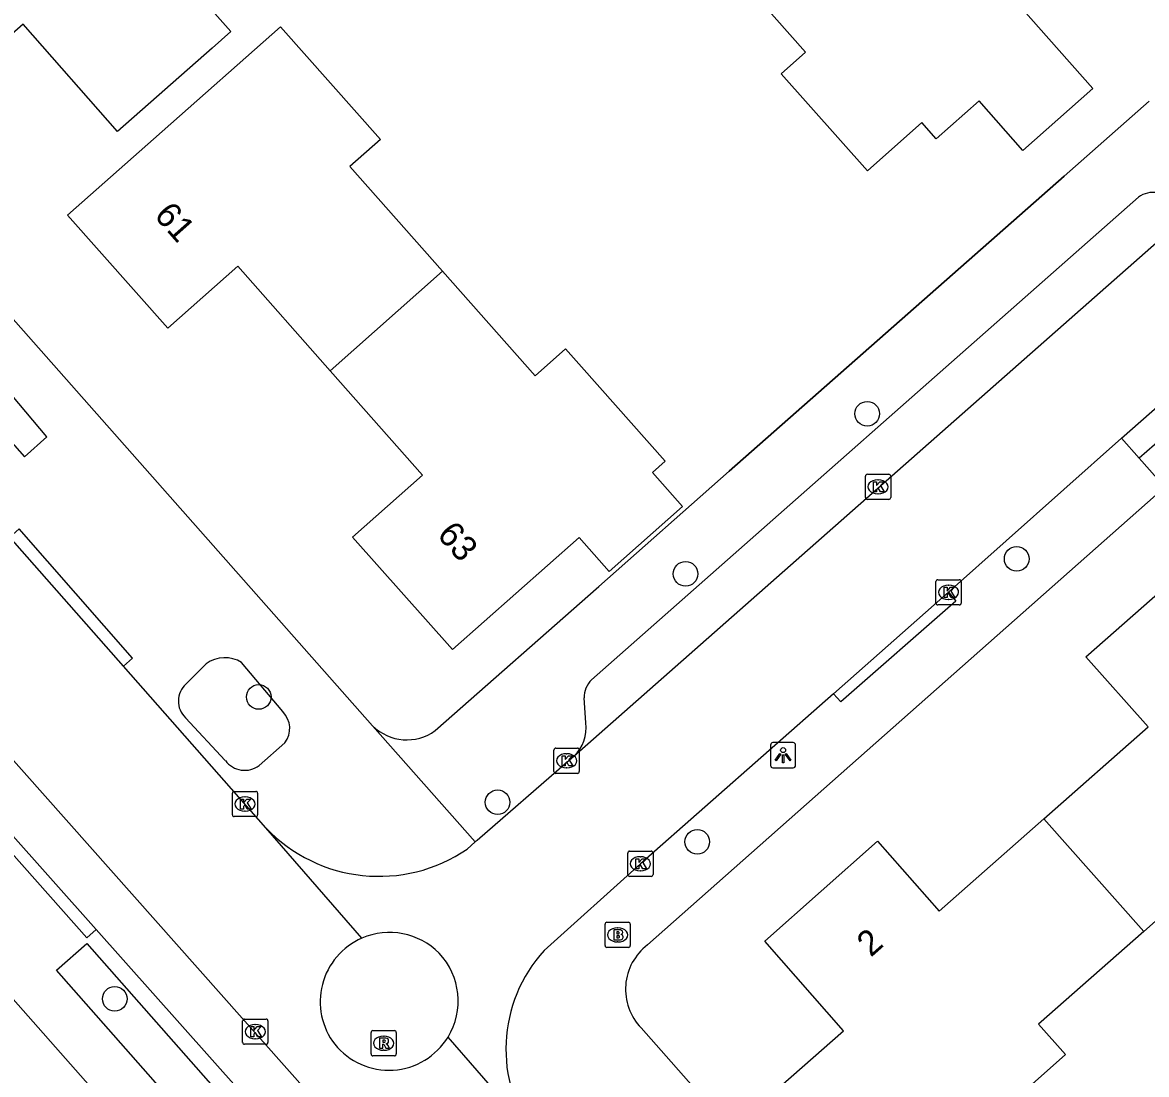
# Model space of a CAD drawing. Extents: x 157321 to 158827, y 386650 to 388532.
# Drawn here: x 157693.2 to 157737.78, y 387908.11 to 387949.83 of the extents above; entities that cross this region are included whole.
import ezdxf

# ---------------------------------------------------------------- set-up
doc = ezdxf.new("R2010")
doc.units = 0
for name, color, linetype in [('IMGEO_Boom', 7, 'Continuous'), ('IMGEO_Brandkraan', 7, 'Continuous'), ('IMGEO_Kolk', 7, 'Continuous'), ('IMGEO_Lichtpunt', 7, 'Continuous'), ('IMGEO_Muur', 7, 'Continuous'), ('IMGEO_Pand', 7, 'Continuous'), ('IMGEO_Pand_nummerreeks', 7, 'Continuous'), ('IMGEO_Rijbaan_lokaal_open', 7, 'Continuous'), ('IMGEO_Rioolput', 7, 'Continuous'), ('IMGEO_Voetpad_open', 7, 'Continuous')]:
    doc.layers.add(name, color=color, linetype=linetype)

msp = doc.modelspace()

# ---------------------------------------------------------------- linework, layer by layer
at = {"layer": 'IMGEO_Boom'}
for centre in [(157726.701, 387934.315), (157732.629, 387928.56), (157719.497, 387927.965), (157702.571, 387923.082), (157712.042, 387918.907), (157719.96, 387917.337), (157696.86, 387911.109)]:
    msp.add_circle(centre, 0.489, dxfattribs=at)
at = {"layer": 'IMGEO_Brandkraan'}
for p, q in [((157716.304, 387913.22), (157716.304, 387914.072)), ((157716.379, 387914.146), (157717.231, 387914.146)), ((157717.305, 387914.072), (157717.305, 387913.22)), ((157716.792, 387913.926), (157716.817, 387913.926)), ((157717.231, 387913.146), (157716.379, 387913.146)), ((157716.815, 387913.366), (157716.79, 387913.366))]:
    msp.add_line(p, q, dxfattribs=at)
for points in [[(157716.304, 387913.22), (157716.304, 387914.072)], [(157716.379, 387914.146), (157717.231, 387914.146)], [(157717.305, 387914.072), (157717.305, 387913.22)], [(157716.652, 387913.846), (157716.652, 387913.446), (157716.865, 387913.446)], [(157716.883, 387913.846), (157716.652, 387913.846)], [(157716.831, 387913.765), (157716.777, 387913.765), (157716.777, 387913.689)], [(157716.777, 387913.689), (157716.83, 387913.689)], [(157716.839, 387913.613), (157716.777, 387913.613), (157716.777, 387913.532)], [(157716.777, 387913.532), (157716.839, 387913.532)], [(157717.231, 387913.146), (157716.379, 387913.146)]]:
    msp.add_lwpolyline(points, dxfattribs=at)
for centre, radius, start, end in [((157716.381, 387914.07), 0.0765, 91.552, 178.448), ((157716.381, 387914.07), 0.0765, 91.552, 178.448), ((157717.229, 387914.07), 0.0765, 1.552, 88.448), ((157717.229, 387914.07), 0.0765, 1.552, 88.448), ((157716.832, 387913.727), 0.0379, 267.8285, 90.9355), ((157716.84, 387913.572), 0.0404, 269.8759, 90.5077), ((157716.887, 387913.701), 0.145, 59.4692, 91.5367), ((157716.912, 387913.748), 0.0922, 285.5137, 58.1501), ((157716.917, 387913.556), 0.105, 301.3115, 78.989), ((157716.381, 387913.222), 0.0765, 181.552, 268.448), ((157716.381, 387913.222), 0.0765, 181.552, 268.448), ((157716.871, 387913.697), 0.251, 268.6676, 293.5347), ((157717.229, 387913.222), 0.0765, 271.552, 358.448), ((157717.229, 387913.222), 0.0765, 271.552, 358.448)]:
    msp.add_arc(centre, radius, start, end, dxfattribs=at)
for centre, major_axis, ratio, start_param, end_param in [((157716.791, 387913.646), (-0.387, 0.002), 0.722429, 4.712389, 7.853982), ((157716.816, 387913.646), (-0.39, 0.002), 0.717154, 1.570796, 4.712389)]:
    msp.add_ellipse(centre, major_axis=major_axis, ratio=ratio, start_param=start_param, end_param=end_param, dxfattribs=at)
at = {"layer": 'IMGEO_Kolk'}
for p, q in [((157726.631, 387930.991), (157726.631, 387931.843)), ((157726.706, 387931.917), (157727.558, 387931.917)), ((157727.632, 387931.843), (157727.632, 387930.991)), ((157727.119, 387931.697), (157727.144, 387931.697)), ((157727.558, 387930.917), (157726.706, 387930.917)), ((157727.142, 387931.137), (157727.117, 387931.137)), ((157729.426, 387926.807), (157729.426, 387927.659)), ((157729.501, 387927.733), (157730.353, 387927.733)), ((157729.914, 387927.513), (157729.939, 387927.513)), ((157730.427, 387927.659), (157730.427, 387926.807)), ((157729.937, 387926.953), (157729.912, 387926.953)), ((157730.353, 387926.733), (157729.501, 387926.733)), ((157714.279, 387920.125), (157714.279, 387920.977)), ((157714.354, 387921.051), (157715.206, 387921.051)), ((157714.767, 387920.831), (157714.792, 387920.831)), ((157715.28, 387920.977), (157715.28, 387920.125)), ((157714.79, 387920.271), (157714.765, 387920.271)), ((157715.206, 387920.051), (157714.354, 387920.051)), ((157701.599, 387919.335), (157702.451, 387919.335)), ((157701.524, 387918.409), (157701.524, 387919.261)), ((157702.012, 387919.115), (157702.037, 387919.115)), ((157702.525, 387919.261), (157702.525, 387918.409)), ((157702.035, 387918.555), (157702.01, 387918.555)), ((157702.451, 387918.335), (157701.599, 387918.335)), ((157717.205, 387916.04), (157717.205, 387916.892)), ((157717.28, 387916.966), (157718.132, 387916.966)), ((157717.693, 387916.746), (157717.718, 387916.746)), ((157718.206, 387916.892), (157718.206, 387916.04)), ((157717.716, 387916.186), (157717.691, 387916.186)), ((157718.132, 387915.966), (157717.28, 387915.966)), ((157701.932, 387909.382), (157701.932, 387910.234)), ((157702.007, 387910.308), (157702.859, 387910.308)), ((157702.42, 387910.088), (157702.445, 387910.088)), ((157702.933, 387910.234), (157702.933, 387909.382)), ((157702.443, 387909.528), (157702.418, 387909.528)), ((157702.859, 387909.308), (157702.007, 387909.308))]:
    msp.add_line(p, q, dxfattribs=at)
for points in [[(157726.631, 387930.991), (157726.631, 387931.843)], [(157726.706, 387931.917), (157727.558, 387931.917)], [(157727.632, 387931.843), (157727.632, 387930.991)], [(157726.952, 387931.617), (157727.075, 387931.617), (157727.075, 387931.466), (157727.205, 387931.617), (157727.369, 387931.617), (157727.223, 387931.466), (157727.376, 387931.217), (157727.224, 387931.217), (157727.139, 387931.381), (157727.075, 387931.314), (157727.075, 387931.217), (157726.952, 387931.217), (157726.952, 387931.617)], [(157727.558, 387930.917), (157726.706, 387930.917)], [(157729.426, 387926.807), (157729.426, 387927.659)], [(157729.501, 387927.733), (157730.353, 387927.733)], [(157729.747, 387927.433), (157729.87, 387927.433), (157729.87, 387927.282), (157730, 387927.433), (157730.164, 387927.433), (157730.018, 387927.282), (157730.171, 387927.033), (157730.019, 387927.033), (157729.934, 387927.197), (157729.87, 387927.13), (157729.87, 387927.033), (157729.747, 387927.033), (157729.747, 387927.433)], [(157730.427, 387927.659), (157730.427, 387926.807)], [(157730.353, 387926.733), (157729.501, 387926.733)], [(157714.279, 387920.125), (157714.279, 387920.977)], [(157714.354, 387921.051), (157715.206, 387921.051)], [(157714.6, 387920.751), (157714.723, 387920.751), (157714.723, 387920.6), (157714.853, 387920.751), (157715.017, 387920.751), (157714.871, 387920.6), (157715.024, 387920.351), (157714.872, 387920.351), (157714.787, 387920.515), (157714.723, 387920.448), (157714.723, 387920.351), (157714.6, 387920.351), (157714.6, 387920.751)], [(157715.28, 387920.977), (157715.28, 387920.125)], [(157715.206, 387920.051), (157714.354, 387920.051)], [(157701.599, 387919.335), (157702.451, 387919.335)], [(157701.524, 387918.409), (157701.524, 387919.261)], [(157701.845, 387919.035), (157701.968, 387919.035), (157701.968, 387918.884), (157702.098, 387919.035), (157702.262, 387919.035), (157702.116, 387918.884), (157702.269, 387918.635), (157702.117, 387918.635), (157702.032, 387918.799), (157701.968, 387918.732), (157701.968, 387918.635), (157701.845, 387918.635), (157701.845, 387919.035)], [(157702.525, 387919.261), (157702.525, 387918.409)], [(157702.451, 387918.335), (157701.599, 387918.335)], [(157717.205, 387916.04), (157717.205, 387916.892)], [(157717.28, 387916.966), (157718.132, 387916.966)], [(157717.526, 387916.666), (157717.649, 387916.666), (157717.649, 387916.515), (157717.779, 387916.666), (157717.943, 387916.666), (157717.797, 387916.515), (157717.95, 387916.266), (157717.798, 387916.266), (157717.713, 387916.43), (157717.649, 387916.363), (157717.649, 387916.266), (157717.526, 387916.266), (157717.526, 387916.666)], [(157718.206, 387916.892), (157718.206, 387916.04)], [(157718.132, 387915.966), (157717.28, 387915.966)], [(157701.932, 387909.382), (157701.932, 387910.234)], [(157702.007, 387910.308), (157702.859, 387910.308)], [(157702.253, 387910.008), (157702.376, 387910.008), (157702.376, 387909.857), (157702.506, 387910.008), (157702.67, 387910.008), (157702.524, 387909.857), (157702.677, 387909.608), (157702.525, 387909.608), (157702.44, 387909.772), (157702.376, 387909.705), (157702.376, 387909.608), (157702.253, 387909.608), (157702.253, 387910.008)], [(157702.933, 387910.234), (157702.933, 387909.382)], [(157702.859, 387909.308), (157702.007, 387909.308)]]:
    msp.add_lwpolyline(points, dxfattribs=at)
for centre, start, end in [((157726.708, 387931.841), 91.552, 178.448), ((157726.708, 387931.841), 91.552, 178.448), ((157727.556, 387931.841), 1.552, 88.448), ((157727.556, 387931.841), 1.552, 88.448), ((157726.708, 387930.993), 181.552, 268.448), ((157726.708, 387930.993), 181.552, 268.448), ((157727.556, 387930.993), 271.552, 358.448), ((157727.556, 387930.993), 271.552, 358.448), ((157729.503, 387927.657), 91.552, 178.448), ((157729.503, 387927.657), 91.552, 178.448), ((157730.351, 387927.657), 1.552, 88.448), ((157730.351, 387927.657), 1.552, 88.448), ((157729.503, 387926.809), 181.552, 268.448), ((157729.503, 387926.809), 181.552, 268.448), ((157730.351, 387926.809), 271.552, 358.448), ((157730.351, 387926.809), 271.552, 358.448), ((157714.356, 387920.975), 91.552, 178.448), ((157714.356, 387920.975), 91.552, 178.448), ((157715.204, 387920.975), 1.552, 88.448), ((157715.204, 387920.975), 1.552, 88.448), ((157714.356, 387920.127), 181.552, 268.448), ((157714.356, 387920.127), 181.552, 268.448), ((157715.204, 387920.127), 271.552, 358.448), ((157715.204, 387920.127), 271.552, 358.448), ((157701.601, 387919.259), 91.552, 178.448), ((157701.601, 387919.259), 91.552, 178.448), ((157702.449, 387919.259), 1.552, 88.448), ((157702.449, 387919.259), 1.552, 88.448), ((157701.601, 387918.411), 181.552, 268.448), ((157701.601, 387918.411), 181.552, 268.448), ((157702.449, 387918.411), 271.552, 358.448), ((157702.449, 387918.411), 271.552, 358.448), ((157717.282, 387916.89), 91.552, 178.448), ((157717.282, 387916.89), 91.552, 178.448), ((157718.13, 387916.89), 1.552, 88.448), ((157718.13, 387916.89), 1.552, 88.448), ((157717.282, 387916.042), 181.552, 268.448), ((157717.282, 387916.042), 181.552, 268.448), ((157718.13, 387916.042), 271.552, 358.448), ((157718.13, 387916.042), 271.552, 358.448), ((157702.009, 387910.232), 91.552, 178.448), ((157702.009, 387910.232), 91.552, 178.448), ((157702.857, 387910.232), 1.552, 88.448), ((157702.857, 387910.232), 1.552, 88.448), ((157702.009, 387909.384), 181.552, 268.448), ((157702.009, 387909.384), 181.552, 268.448), ((157702.857, 387909.384), 271.552, 358.448), ((157702.857, 387909.384), 271.552, 358.448)]:
    msp.add_arc(centre, 0.0765, start, end, dxfattribs=at)
for centre, major_axis, ratio, start_param, end_param in [((157727.118, 387931.417), (-0.387, 0.002), 0.722429, 4.712389, 7.853982), ((157727.143, 387931.417), (-0.39, 0.002), 0.717154, 1.570796, 4.712389), ((157729.913, 387927.233), (-0.387, 0.002), 0.722429, 4.712389, 7.853982), ((157729.938, 387927.233), (-0.39, 0.002), 0.717154, 1.570796, 4.712389), ((157714.766, 387920.551), (-0.387, 0.002), 0.722429, 4.712389, 7.853982), ((157714.791, 387920.551), (-0.39, 0.002), 0.717154, 1.570796, 4.712389), ((157702.011, 387918.835), (-0.387, 0.002), 0.722429, 4.712389, 7.853982), ((157702.036, 387918.835), (-0.39, 0.002), 0.717154, 1.570796, 4.712389), ((157717.692, 387916.466), (-0.387, 0.002), 0.722429, 4.712389, 7.853982), ((157717.717, 387916.466), (-0.39, 0.002), 0.717154, 1.570796, 4.712389), ((157702.419, 387909.808), (-0.387, 0.002), 0.722429, 4.712389, 7.853982), ((157702.444, 387909.808), (-0.39, 0.002), 0.717154, 1.570796, 4.712389)]:
    msp.add_ellipse(centre, major_axis=major_axis, ratio=ratio, start_param=start_param, end_param=end_param, dxfattribs=at)
at = {"layer": 'IMGEO_Lichtpunt'}
for p, q in [((157722.867, 387921.175), (157722.867, 387920.368)), ((157722.867, 387921.175), (157722.867, 387920.368)), ((157723.769, 387921.27), (157722.961, 387921.27)), ((157723.769, 387921.27), (157722.961, 387921.27)), ((157723.863, 387920.368), (157723.863, 387921.175)), ((157723.863, 387920.368), (157723.863, 387921.175)), ((157722.961, 387920.274), (157723.769, 387920.274)), ((157722.961, 387920.274), (157723.769, 387920.274))]:
    msp.add_line(p, q, dxfattribs=at)
for points in [[(157723.241, 387920.839), (157723.28, 387920.811), (157723.092, 387920.549), (157723.054, 387920.576), (157723.241, 387920.839)], [(157723.343, 387920.791), (157723.39, 387920.791), (157723.39, 387920.469), (157723.343, 387920.469), (157723.343, 387920.791)], [(157723.453, 387920.811), (157723.491, 387920.838), (157723.678, 387920.576), (157723.639, 387920.548), (157723.453, 387920.811)]]:
    msp.add_lwpolyline(points, dxfattribs=at)
msp.add_circle((157723.366, 387920.973), 0.0994, dxfattribs=at)
for centre, start, end in [((157722.961, 387921.175), 90, 180), ((157722.961, 387921.175), 90, 180), ((157723.769, 387921.175), 0, 90), ((157723.769, 387921.175), 0, 90), ((157722.961, 387920.368), 180, 270), ((157722.961, 387920.368), 180, 270), ((157723.769, 387920.368), 270, 0), ((157723.769, 387920.368), 270, 360)]:
    msp.add_arc(centre, 0.0946, start, end, dxfattribs=at)
at = {"layer": 'IMGEO_Muur'}
for points in [[(157734.51, 387943.741), (157721.233, 387932.033)], [(157716.058, 387927.469), (157721.233, 387932.033)]]:
    msp.add_lwpolyline(points, dxfattribs=at)
at = {"layer": 'IMGEO_Pand'}
for points in [[(157728.93, 387960.37), (157732.92, 387955.89), (157730.14, 387953.45), (157733.91, 387949.18), (157735.644, 387947.216), (157732.869, 387944.76), (157731.136, 387946.722), (157729.44, 387945.22), (157728.868, 387945.864), (157726.714, 387943.951), (157723.294, 387947.803), (157724.258, 387948.659), (157720.521, 387952.868), (157728.93, 387960.37)], [(157698.887, 387954.793), (157697.691, 387953.734), (157701.466, 387949.474), (157700.725, 387948.821), (157696.972, 387945.516), (157693.226, 387949.773), (157690.45, 387947.33), (157686.49, 387951.8), (157690.233, 387955.117), (157694.92, 387959.27), (157698.887, 387954.793)], [(157705.401, 387936.019), (157701.736, 387940.164), (157698.96, 387937.71), (157694.99, 387942.19), (157698.734, 387945.505), (157703.431, 387949.664), (157707.393, 387945.189), (157706.188, 387944.122), (157709.859, 387939.976)], [(157709.859, 387939.976), (157713.536, 387935.823), (157714.741, 387936.89), (157715.375, 387936.173), (157718.69, 387932.43), (157718.186, 387931.985), (157719.382, 387930.635), (157716.468, 387928.06), (157715.273, 387929.41), (157710.25, 387924.97), (157706.29, 387929.42), (157709.066, 387931.874), (157705.401, 387936.019)], [(157705.401, 387936.019), (157709.859, 387939.976)], [(157733.704, 387918.246), (157737.84, 387921.9), (157735.37, 387924.67), (157739.86, 387928.63), (157743.183, 387924.894), (157743.79, 387924.212), (157747.36, 387920.2), (157742.873, 387916.239), (157740.596, 387914.228), (157739.536, 387915.429), (157737.672, 387913.783)], [(157737.672, 387913.783), (157733.5, 387910.1), (157734.56, 387908.9), (157733.835, 387908.255), (157730.1, 387904.93), (157728.693, 387906.525), (157725.414, 387903.634), (157722.487, 387906.954), (157725.766, 387909.846), (157722.64, 387913.39), (157727.11, 387917.36), (157729.561, 387914.586), (157733.704, 387918.246)], [(157733.704, 387918.246), (157737.672, 387913.783)]]:
    msp.add_lwpolyline(points, dxfattribs=at)
at = {"layer": 'IMGEO_Rijbaan_lokaal_open'}
for points in [[(157663.874, 387953.199), (157716.605, 387893.789)], [(157740.514, 387943.153), (157715.072, 387920.727)], [(157736.792, 387933.351), (157739.524, 387935.748)], [(157736.792, 387933.351), (157729.931, 387927.234)], [(157697.2, 387924.308), (157692.693, 387929.423)], [(157725.366, 387923.212), (157729.931, 387927.234)], [(157702.855, 387917.891), (157697.2, 387924.308)], [(157725.366, 387923.212), (157717.708, 387916.469), (157713.89, 387913.03)], [(157715.072, 387920.727), (157714.795, 387920.488), (157711.227, 387917.391), (157711.159, 387917.332)], [(157706.662, 387913.516), (157702.855, 387917.891)], [(157711.159, 387917.332), (157710.833, 387917.049)], [(157713.538, 387905.616), (157710.076, 387909.593)]]:
    msp.add_lwpolyline(points, dxfattribs=at)
for centre, radius, start, end in [((157707.339, 387922.156), 6.188, 223.5667, 304.3839), ((157707.758, 387910.994), 2.75, 113.493, 217.8202), ((157707.758, 387910.997), 2.747, 44.3094, 113.5173), ((157707.73, 387911.025), 2.749, 328.6096, 43.4838), ((157718.193, 387909.11), 5.821, 137.6714, 216.8922), ((157707.731, 387911.025), 2.748, 218.6793, 328.5846)]:
    msp.add_arc(centre, radius, start, end, dxfattribs=at)
at = {"layer": 'IMGEO_Rioolput'}
for p, q in [((157707.025, 387908.923), (157707.025, 387909.775)), ((157707.1, 387909.849), (157707.952, 387909.849)), ((157707.513, 387909.629), (157707.538, 387909.629)), ((157708.026, 387909.775), (157708.026, 387908.923)), ((157707.536, 387909.069), (157707.511, 387909.069)), ((157707.952, 387908.849), (157707.1, 387908.849))]:
    msp.add_line(p, q, dxfattribs=at)
for points in [[(157707.025, 387908.923), (157707.025, 387909.775)], [(157707.1, 387909.849), (157707.952, 387909.849)], [(157707.614, 387909.547), (157707.362, 387909.549), (157707.362, 387909.149)], [(157708.026, 387909.775), (157708.026, 387908.923)], [(157707.362, 387909.149), (157707.486, 387909.149), (157707.486, 387909.311), (157707.497, 387909.311)], [(157707.54, 387909.468), (157707.486, 387909.468), (157707.486, 387909.387)], [(157707.486, 387909.387), (157707.538, 387909.387)], [(157707.544, 387909.282), (157707.615, 387909.149), (157707.755, 387909.149), (157707.69, 387909.275)], [(157707.952, 387908.849), (157707.1, 387908.849)]]:
    msp.add_lwpolyline(points, dxfattribs=at)
for centre, radius, start, end in [((157707.102, 387909.773), 0.0765, 91.552, 178.448), ((157707.102, 387909.773), 0.0765, 91.552, 178.448), ((157707.613, 387909.437), 0.109, 350.3612, 89.416), ((157707.95, 387909.773), 0.0765, 1.552, 88.448), ((157707.95, 387909.773), 0.0765, 1.552, 88.448), ((157707.496, 387909.258), 0.0533, 26.0293, 88.6989), ((157707.522, 387909.576), 0.19, 274.7715, 282.9687), ((157707.546, 387909.372), 0.0964, 77.0061, 93.1865), ((157707.56, 387909.429), 0.0378, 276.6634, 79.6772), ((157707.611, 387909.437), 0.112, 277.5842, 350.9817), ((157707.595, 387909.222), 0.108, 29.5134, 73.7905), ((157707.102, 387908.925), 0.0765, 181.552, 268.448), ((157707.102, 387908.925), 0.0765, 181.552, 268.448), ((157707.95, 387908.925), 0.0765, 271.552, 358.448), ((157707.95, 387908.925), 0.0765, 271.552, 358.448)]:
    msp.add_arc(centre, radius, start, end, dxfattribs=at)
for centre, major_axis, ratio, start_param, end_param in [((157707.512, 387909.349), (-0.387, 0.002), 0.722429, 4.712389, 7.853982), ((157707.537, 387909.349), (-0.39, 0.002), 0.717154, 1.570796, 4.712389)]:
    msp.add_ellipse(centre, major_axis=major_axis, ratio=ratio, start_param=start_param, end_param=end_param, dxfattribs=at)
at = {"layer": 'IMGEO_Voetpad_open'}
for points in [[(157646.038, 387991.62), (157647.391, 387989.623), (157647.711, 387989.201), (157662.988, 387971.872), (157670.456, 387963.401), (157707.087, 387921.94)], [(157704.396, 387897.98), (157672.756, 387933.844), (157662.733, 387945.206), (157660.008, 387948.295)], [(157709.573, 387921.749), (157716.058, 387927.469), (157721.233, 387932.033), (157734.51, 387943.741), (157737.884, 387946.716)], [(157715.769, 387923.763), (157737.459, 387942.91)], [(157693.281, 387932.608), (157694.171, 387933.397), (157689.775, 387938.607), (157688.642, 387937.861), (157693.281, 387932.608)], [(157740.22, 387934.933), (157737.492, 387932.551)], [(157737.492, 387932.551), (157736.792, 387933.351)], [(157738.505, 387931.409), (157737.492, 387932.551)], [(157738.505, 387931.409), (157717.988, 387913.247)], [(157697.2, 387924.308), (157697.56, 387924.623), (157693.064, 387929.749), (157692.693, 387929.423)], [(157729.931, 387927.234), (157730.216, 387926.877), (157725.657, 387922.884), (157725.366, 387923.212)], [(157700.486, 387924.395), (157699.685, 387923.594)], [(157703.521, 387922.501), (157701.891, 387924.447)], [(157715.54, 387922.051), (157715.477, 387923.045)], [(157699.662, 387922.259), (157701.245, 387920.559)], [(157707.087, 387921.94), (157711.159, 387917.332)], [(157702.59, 387920.367), (157703.61, 387921.258)], [(157696.127, 387913.86), (157695.756, 387913.53), (157692.235, 387917.481), (157692.612, 387917.817)], [(157692.612, 387917.817), (157696.127, 387913.86)], [(157704.037, 387904.958), (157696.127, 387913.86)], [(157695.746, 387913.303), (157703.308, 387904.724), (157702.107, 387903.665), (157694.544, 387912.245), (157695.746, 387913.303)], [(157717.732, 387909.956), (157738.304, 387886.632)]]:
    msp.add_lwpolyline(points, dxfattribs=at)
for centre, radius, start, end in [((157738.04, 387942.086), 1.008, 80.6059, 125.215), ((157701.227, 387923.387), 1.251, 57.9398, 126.2994), ((157716.443, 387923.071), 0.966, 134.2156, 181.5227), ((157700.289, 387922.916), 0.908, 131.6855, 226.3404), ((157702.847, 387921.828), 0.952, 323.237, 44.9539), ((157713.959, 387921.865), 1.592, 314.3638, 6.7018), ((157708.442, 387923.304), 1.923, 225.1941, 306.0191), ((157702.012, 387921.124), 0.952, 216.3713, 307.3804), ((157719.328, 387911.487), 2.212, 127.2972, 223.8069)]:
    msp.add_arc(centre, radius, start, end, dxfattribs=at)

# ---------------------------------------------------------------- texts
at = {"layer": 'IMGEO_Pand_nummerreeks'}
for s, rotation, p in [('61', 311.5461, (157698.387, 387942.155)), ('63', 311.6653, (157709.603, 387929.487)), ('2', 41.6082, (157726.846, 387912.738))]:
    msp.add_text(s, height=1, rotation=rotation, dxfattribs=at).set_placement(p)

doc.saveas('drawing.dxf')
